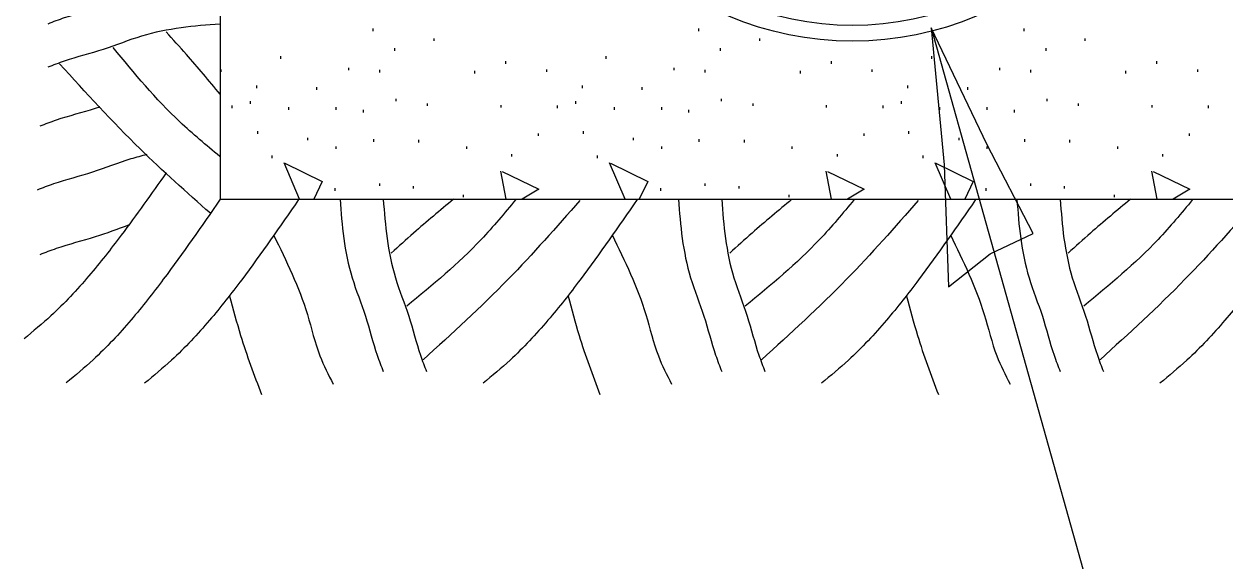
# Model space of a CAD drawing. Extents: x 2133490 to 2172050, y 2138301 to 2145980.
# Drawn here: x 2145610.65 to 2145657.92, y 2139121.65 to 2139142.79 of the extents above; entities that cross this region are included whole.
import ezdxf

# ---------------------------------------------------------------- set-up
doc = ezdxf.new("R2010")
doc.units = 0
for name, color, linetype in [('Design_PR_Roadway Dimensions', 7, 'Continuous'), ('Level 23', 7, 'Continuous'), ('Utilities_EX_Underground Water', 7, 'Continuous'), ('XSC_Exist Ground', 7, 'Continuous'), ('XSC_Subbase2', 7, 'Continuous')]:
    doc.layers.add(name, color=color, linetype=linetype)

msp = doc.modelspace()

# ---------------------------------------------------------------- linework, layer by layer
at = {"layer": 'Design_PR_Roadway Dimensions'}
msp.add_line((2145646.363, 2139142.64), (2145663.749, 2139080.602), dxfattribs=at)
at = {"layer": 'Level 23'}
msp.add_lwpolyline([(2145647.047, 2139132.448), (2145648.678, 2139133.75), (2145650.367, 2139134.55), (2145648.546, 2139138.059), (2145646.363, 2139142.64), (2145646.869, 2139137.242)], close=True, dxfattribs=at)
at = {"layer": 'Utilities_EX_Underground Water'}
for radius in [12.445, 11.823]:
    msp.add_circle((2145643.262, 2139154.559), radius, dxfattribs=at)
at = {"layer": 'XSC_Exist Ground'}
for p, q in [((2145618.372, 2139209.318), (2145618.372, 2139135.892)), ((2145618.372, 2139209.318), (2145618.372, 2139135.892)), ((2145618.372, 2139135.892), (2145668.152, 2139135.892)), ((2145618.372, 2139135.892), (2145668.152, 2139135.892))]:
    msp.add_line(p, q, dxfattribs=at)
for points in [[(2145618.372, 2139144.494), (2145616.834, 2139144.345), (2145615.281, 2139144.016), (2145613.772, 2139143.494), (2145612.234, 2139143.031), (2145611.592, 2139142.792)], [(2145618.372, 2139142.792), (2145616.834, 2139142.642), (2145615.281, 2139142.314), (2145613.772, 2139141.791), (2145612.234, 2139141.328), (2145611.592, 2139141.089)], [(2145618.372, 2139140.029), (2145617.043, 2139141.597), (2145616.251, 2139142.478)], [(2145618.357, 2139137.58), (2145616.789, 2139138.939), (2145614.161, 2139141.866)], [(2145617.989, 2139135.34), (2145615.221, 2139137.878), (2145612.055, 2139141.224)], [(2145613.638, 2139139.526), (2145613.454, 2139139.466), (2145611.916, 2139139.003), (2145611.273, 2139138.765)], [(2145615.487, 2139137.649), (2145614.855, 2139137.48), (2145613.347, 2139136.958), (2145611.809, 2139136.495), (2145611.166, 2139136.256)], [(2145616.251, 2139136.935), (2145614.477, 2139134.474), (2145613.207, 2139132.876), (2145611.714, 2139131.308), (2145610.654, 2139130.397)], [(2145618.377, 2139135.892), (2145616.137, 2139132.741), (2145614.868, 2139131.143), (2145613.374, 2139129.575), (2145612.314, 2139128.664)], [(2145621.463, 2139135.877), (2145619.223, 2139132.726), (2145617.954, 2139131.128), (2145616.46, 2139129.56), (2145615.4, 2139128.649)], [(2145623.091, 2139135.892), (2145623.24, 2139134.354), (2145623.569, 2139132.801), (2145624.092, 2139131.293), (2145624.555, 2139129.754), (2145624.794, 2139129.112)], [(2145624.794, 2139135.892), (2145624.943, 2139134.354), (2145625.272, 2139132.801), (2145625.794, 2139131.293), (2145626.257, 2139129.754), (2145626.496, 2139129.112)], [(2145627.556, 2139135.892), (2145625.988, 2139134.563), (2145625.107, 2139133.772)], [(2145630.006, 2139135.877), (2145628.647, 2139134.309), (2145625.72, 2139131.681)], [(2145632.529, 2139135.847), (2145629.707, 2139132.741), (2145626.362, 2139129.575)], [(2145634.784, 2139135.877), (2145632.544, 2139132.726), (2145631.275, 2139131.128), (2145629.782, 2139129.56), (2145628.721, 2139128.649)], [(2145636.412, 2139135.892), (2145636.562, 2139134.354), (2145636.89, 2139132.801), (2145637.413, 2139131.293), (2145637.876, 2139129.754), (2145638.115, 2139129.112)], [(2145638.115, 2139135.892), (2145638.264, 2139134.354), (2145638.593, 2139132.801), (2145639.115, 2139131.293), (2145639.578, 2139129.754), (2145639.817, 2139129.112)], [(2145640.878, 2139135.892), (2145639.309, 2139134.563), (2145638.428, 2139133.772)], [(2145643.327, 2139135.877), (2145641.968, 2139134.309), (2145639.041, 2139131.681)], [(2145645.851, 2139135.847), (2145643.028, 2139132.741), (2145639.683, 2139129.575)], [(2145648.106, 2139135.877), (2145645.866, 2139132.726), (2145644.596, 2139131.128), (2145643.103, 2139129.56), (2145642.042, 2139128.649)], [(2145649.733, 2139135.892), (2145649.883, 2139134.354), (2145650.211, 2139132.801), (2145650.734, 2139131.293), (2145651.197, 2139129.754), (2145651.436, 2139129.112)], [(2145651.436, 2139135.892), (2145651.585, 2139134.354), (2145651.914, 2139132.801), (2145652.436, 2139131.293), (2145652.899, 2139129.754), (2145653.138, 2139129.112)], [(2145654.199, 2139135.892), (2145652.631, 2139134.563), (2145651.75, 2139133.772)], [(2145656.648, 2139135.877), (2145655.289, 2139134.309), (2145652.362, 2139131.681)], [(2145659.172, 2139135.847), (2145656.349, 2139132.741), (2145653.004, 2139129.575)], [(2145661.427, 2139135.877), (2145659.187, 2139132.726), (2145657.917, 2139131.128), (2145656.424, 2139129.56), (2145655.364, 2139128.649)], [(2145614.76, 2139134.869), (2145613.454, 2139134.411), (2145611.916, 2139133.948), (2145611.273, 2139133.709)], [(2145620.478, 2139134.488), (2145621.807, 2139131.352), (2145622.3, 2139129.724), (2145622.822, 2139128.619)], [(2145633.799, 2139134.488), (2145635.128, 2139131.352), (2145635.621, 2139129.724), (2145636.143, 2139128.619)], [(2145647.12, 2139134.488), (2145648.449, 2139131.352), (2145648.942, 2139129.724), (2145649.465, 2139128.619)], [(2145618.745, 2139132.084), (2145619.178, 2139130.531), (2145620, 2139128.201)], [(2145632.066, 2139132.084), (2145632.5, 2139130.531), (2145633.321, 2139128.201)], [(2145645.388, 2139132.084), (2145645.821, 2139130.531), (2145646.642, 2139128.201)]]:
    msp.add_spline(points, degree=3, dxfattribs=at)
at = {"layer": 'XSC_Subbase2'}
for p, q in [((2145624.385, 2139142.61), (2145624.385, 2139142.51)), ((2145637.196, 2139142.61), (2145637.196, 2139142.51)), ((2145650.01, 2139142.61), (2145650.01, 2139142.51)), ((2145626.782, 2139142.227), (2145626.782, 2139142.127)), ((2145639.596, 2139142.227), (2145639.596, 2139142.127)), ((2145652.407, 2139142.227), (2145652.407, 2139142.127)), ((2145625.242, 2139141.841), (2145625.242, 2139141.741)), ((2145638.053, 2139141.841), (2145638.053, 2139141.741)), ((2145650.866, 2139141.841), (2145650.866, 2139141.741)), ((2145620.747, 2139141.52), (2145620.747, 2139141.42)), ((2145629.607, 2139141.328), (2145629.607, 2139141.229)), ((2145633.56, 2139141.52), (2145633.56, 2139141.42)), ((2145642.421, 2139141.328), (2145642.421, 2139141.229)), ((2145646.371, 2139141.52), (2145646.371, 2139141.42)), ((2145655.232, 2139141.328), (2145655.232, 2139141.229)), ((2145618.399, 2139141.007), (2145618.399, 2139140.908)), ((2145623.422, 2139141.069), (2145623.422, 2139140.97)), ((2145624.642, 2139140.985), (2145624.642, 2139140.885)), ((2145628.388, 2139140.942), (2145628.388, 2139140.843)), ((2145631.213, 2139141.007), (2145631.213, 2139140.908)), ((2145636.236, 2139141.069), (2145636.236, 2139140.97)), ((2145637.455, 2139140.985), (2145637.455, 2139140.885)), ((2145641.199, 2139140.942), (2145641.199, 2139140.843)), ((2145644.024, 2139141.007), (2145644.024, 2139140.908)), ((2145649.046, 2139141.069), (2145649.046, 2139140.97)), ((2145650.266, 2139140.985), (2145650.266, 2139140.885)), ((2145654.012, 2139140.942), (2145654.012, 2139140.843)), ((2145656.837, 2139141.007), (2145656.837, 2139140.908)), ((2145619.806, 2139140.365), (2145619.806, 2139140.265)), ((2145622.16, 2139140.3), (2145622.16, 2139140.201)), ((2145632.617, 2139140.365), (2145632.617, 2139140.265)), ((2145634.971, 2139140.3), (2145634.971, 2139140.201)), ((2145645.43, 2139140.365), (2145645.43, 2139140.265)), ((2145647.785, 2139140.3), (2145647.785, 2139140.201)), ((2145619.549, 2139139.75), (2145619.549, 2139139.651)), ((2145625.284, 2139139.85), (2145625.284, 2139139.75)), ((2145632.36, 2139139.75), (2145632.36, 2139139.651)), ((2145638.097, 2139139.85), (2145638.097, 2139139.75)), ((2145645.174, 2139139.75), (2145645.174, 2139139.651)), ((2145650.908, 2139139.85), (2145650.908, 2139139.75)), ((2145618.828, 2139139.578), (2145618.828, 2139139.479)), ((2145621.068, 2139139.516), (2145621.068, 2139139.417)), ((2145622.929, 2139139.516), (2145622.929, 2139139.417)), ((2145624, 2139139.409), (2145624, 2139139.31)), ((2145626.526, 2139139.666), (2145626.526, 2139139.566)), ((2145629.416, 2139139.601), (2145629.416, 2139139.501)), ((2145631.641, 2139139.578), (2145631.641, 2139139.479)), ((2145633.881, 2139139.516), (2145633.881, 2139139.417)), ((2145635.743, 2139139.516), (2145635.743, 2139139.417)), ((2145636.813, 2139139.409), (2145636.813, 2139139.31)), ((2145639.337, 2139139.666), (2145639.337, 2139139.566)), ((2145642.227, 2139139.601), (2145642.227, 2139139.501)), ((2145644.452, 2139139.578), (2145644.452, 2139139.479)), ((2145646.692, 2139139.516), (2145646.692, 2139139.417)), ((2145648.554, 2139139.516), (2145648.554, 2139139.417)), ((2145649.624, 2139139.409), (2145649.624, 2139139.31)), ((2145652.15, 2139139.666), (2145652.15, 2139139.566)), ((2145655.04, 2139139.601), (2145655.04, 2139139.501)), ((2145657.265, 2139139.578), (2145657.265, 2139139.479)), ((2145619.848, 2139138.573), (2145619.848, 2139138.473)), ((2145621.817, 2139138.317), (2145621.817, 2139138.217)), ((2145630.892, 2139138.488), (2145630.892, 2139138.389)), ((2145632.661, 2139138.573), (2145632.661, 2139138.473)), ((2145634.63, 2139138.317), (2145634.63, 2139138.217)), ((2145643.703, 2139138.488), (2145643.703, 2139138.389)), ((2145645.472, 2139138.573), (2145645.472, 2139138.473)), ((2145647.441, 2139138.317), (2145647.441, 2139138.217)), ((2145656.516, 2139138.488), (2145656.516, 2139138.389)), ((2145622.929, 2139137.973), (2145622.929, 2139137.873)), ((2145624.405, 2139138.252), (2145624.405, 2139138.152)), ((2145626.182, 2139138.232), (2145626.182, 2139138.132)), ((2145628.067, 2139137.973), (2145628.067, 2139137.873)), ((2145635.743, 2139137.973), (2145635.743, 2139137.873)), ((2145637.219, 2139138.252), (2145637.219, 2139138.152)), ((2145638.996, 2139138.232), (2145638.996, 2139138.132)), ((2145640.878, 2139137.973), (2145640.878, 2139137.873)), ((2145648.554, 2139137.973), (2145648.554, 2139137.873)), ((2145650.032, 2139138.252), (2145650.032, 2139138.152)), ((2145651.807, 2139138.232), (2145651.807, 2139138.132)), ((2145653.691, 2139137.973), (2145653.691, 2139137.873)), ((2145620.406, 2139137.61), (2145620.406, 2139137.51)), ((2145629.844, 2139137.674), (2145629.844, 2139137.575)), ((2145633.216, 2139137.61), (2145633.216, 2139137.51)), ((2145642.655, 2139137.674), (2145642.655, 2139137.575)), ((2145646.03, 2139137.61), (2145646.03, 2139137.51)), ((2145655.468, 2139137.674), (2145655.468, 2139137.575)), ((2145624.642, 2139136.519), (2145624.642, 2139136.42)), ((2145625.968, 2139136.412), (2145625.968, 2139136.313)), ((2145637.455, 2139136.519), (2145637.455, 2139136.42)), ((2145638.782, 2139136.412), (2145638.782, 2139136.313)), ((2145650.266, 2139136.519), (2145650.266, 2139136.42)), ((2145651.593, 2139136.412), (2145651.593, 2139136.313)), ((2145622.887, 2139136.325), (2145622.887, 2139136.226)), ((2145627.937, 2139136.069), (2145627.937, 2139135.969)), ((2145635.7, 2139136.325), (2145635.7, 2139136.226)), ((2145640.751, 2139136.069), (2145640.751, 2139135.969)), ((2145648.511, 2139136.325), (2145648.511, 2139136.226)), ((2145653.561, 2139136.069), (2145653.561, 2139135.969))]:
    msp.add_line(p, q, dxfattribs=at)
for points in [[(2145621.503, 2139135.892), (2145620.888, 2139137.331)], [(2145634.314, 2139135.892), (2145633.702, 2139137.331)], [(2145647.127, 2139135.892), (2145646.513, 2139137.331)], [(2145620.918, 2139137.316), (2145622.389, 2139136.594), (2145622.058, 2139135.892)], [(2145629.627, 2139135.892), (2145629.418, 2139137.005)], [(2145629.468, 2139136.992), (2145630.914, 2139136.293), (2145630.257, 2139135.892)], [(2145633.732, 2139137.316), (2145635.203, 2139136.594), (2145634.872, 2139135.892)], [(2145642.441, 2139135.892), (2145642.229, 2139137.005)], [(2145642.281, 2139136.992), (2145643.727, 2139136.293), (2145643.07, 2139135.892)], [(2145646.543, 2139137.316), (2145648.014, 2139136.594), (2145647.682, 2139135.892)], [(2145655.254, 2139135.892), (2145655.042, 2139137.005)], [(2145655.092, 2139136.992), (2145656.538, 2139136.293), (2145655.884, 2139135.892)]]:
    msp.add_lwpolyline(points, dxfattribs=at)

doc.saveas('drawing.dxf')
